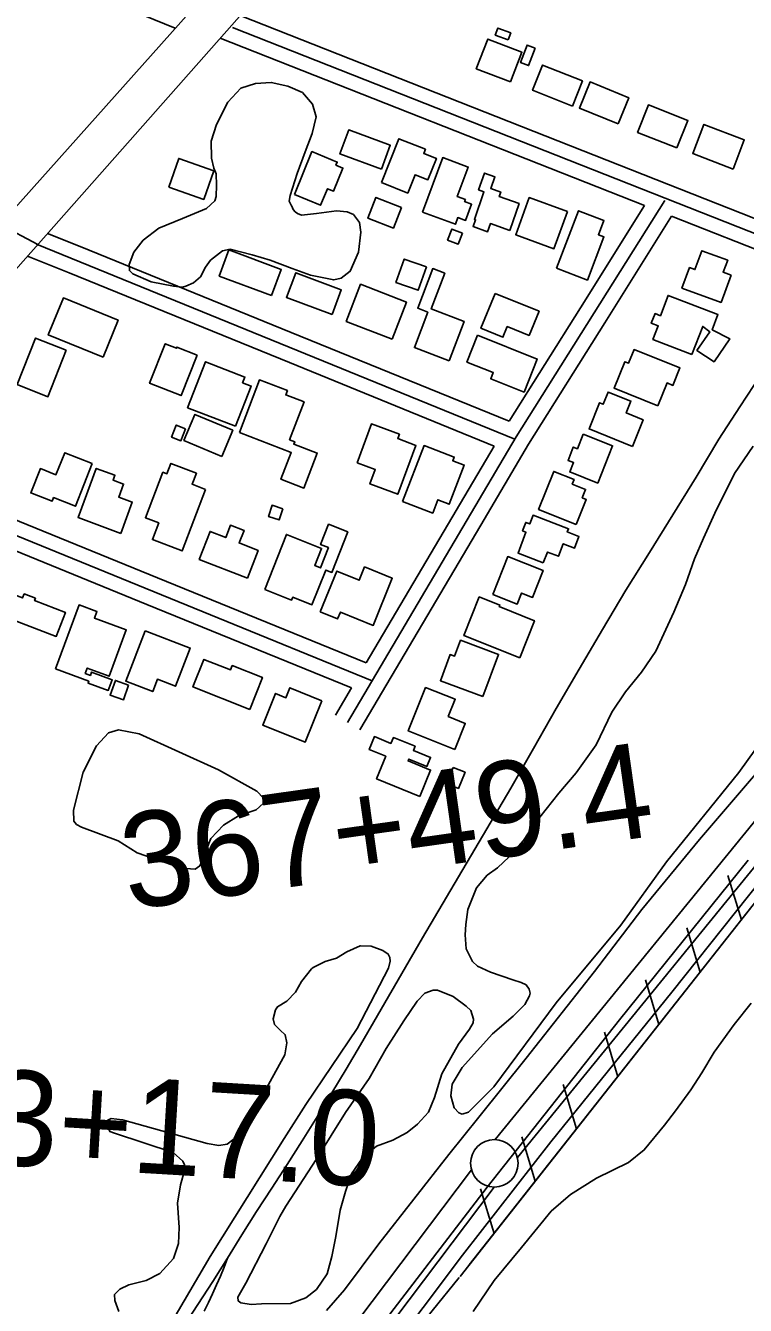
# Model space of a CAD drawing. Extents: x 3683613 to 3738215, y 469626 to 495384.
# Drawn here: x 3704033 to 3704790, y 489031 to 490378 of the extents above; entities that cross this region are included whole.
import ezdxf

# ---------------------------------------------------------------- set-up
doc = ezdxf.new("R2010")
doc.units = 0
for name, color, linetype in [('V-BLDG-OTLN', 7, 'Continuous'), ('V-FLOD-BASE', 7, 'Continuous'), ('V-LEVE-TOET', 7, 'Continuous'), ('V-RAIL-TRAK', 7, 'Continuous'), ('V-ROAD-CNTR', 7, 'Continuous'), ('V-RRAP-FSHR', 7, 'Continuous'), ('V-SITE-VEGE', 7, 'Continuous'), ('V-SURV-IDEN', 7, 'Continuous'), ('V-SURV-LINE', 7, 'Continuous')]:
    doc.layers.add(name, color=color, linetype=linetype)

msp = doc.modelspace()

# ---------------------------------------------------------------- linework, layer by layer
at = {"layer": 'V-BLDG-OTLN'}
for points in [[(3704540, 490362.6), (3704526.5, 490367.6), (3704529.3, 490375.1), (3704542.8, 490370)], [(3704542.6, 490318.3), (3704506.6, 490332.2), (3704518.7, 490363.4), (3704554.6, 490349.5)], [(3704568.6, 490353.9), (3704561.7, 490335.6), (3704553.2, 490338.8), (3704560.1, 490357.1)], [(3704607.8, 490293), (3704565.8, 490309.6), (3704576.3, 490336.1), (3704618.3, 490319.5)], [(3704655.7, 490274.2), (3704615.1, 490290.8), (3704626.3, 490318.4), (3704667, 490301.8)], [(3704717.7, 490248.9), (3704676.3, 490265.2), (3704687.7, 490294.2), (3704729.2, 490277.9)], [(3704407, 490226.6), (3704363.2, 490242.7), (3704372.4, 490267.9), (3704416.2, 490251.8)], [(3704776.7, 490226.5), (3704734.2, 490242.9), (3704746, 490273.7), (3704788.5, 490257.3)], [(3704406.8, 490212.4), (3704425, 490258.6), (3704453.1, 490247.5), (3704451.4, 490243.1), (3704464.7, 490237.9), (3704455.8, 490215.4), (3704442.3, 490220.7), (3704434.6, 490201.4)], [(3704183.1, 490207.8), (3704193.7, 490237.8), (3704230.6, 490224.7), (3704219.9, 490194.7)], [(3704315.3, 490199.9), (3704333.8, 490245), (3704360.3, 490234.1), (3704358.9, 490230.8), (3704366.4, 490227.7), (3704356.4, 490203.3), (3704350, 490205.9), (3704342.9, 490188.6)], [(3704450.1, 490181.4), (3704471.4, 490238.8), (3704498.1, 490228.8), (3704486.6, 490197.8), (3704495.1, 490194.6), (3704494.3, 490192.4), (3704501.7, 490189.6), (3704495.4, 490172.6), (3704487.2, 490175.6), (3704484.6, 490168.6)], [(3704541.8, 490162.2), (3704521.5, 490169.3), (3704518.5, 490160.8), (3704503.3, 490166.1), (3704505.8, 490173.3), (3704504.6, 490173.7), (3704514.7, 490202.7), (3704509, 490204.7), (3704515.2, 490222.4), (3704526.2, 490218.5), (3704521.9, 490206.1), (3704532.4, 490202.4), (3704530.8, 490197.7), (3704551.7, 490190.3)], [(3704427.9, 490186.4), (3704419.4, 490164.5), (3704392.6, 490174.9), (3704401.1, 490196.8)], [(3704602.4, 490182), (3704588.2, 490142.9), (3704548.1, 490157.5), (3704562.3, 490196.6)], [(3704590.8, 490122.4), (3704614, 490182.9), (3704640.8, 490172.6), (3704635, 490157.5), (3704640.9, 490155.3), (3704623.5, 490109.9)], [(3704492, 490159.3), (3704487.6, 490147.8), (3704476.5, 490152), (3704480.8, 490163.5)], [(3704291.2, 490093.5), (3704236.2, 490114), (3704246.5, 490141.6), (3704301.5, 490121.1)], [(3704454.2, 490123.7), (3704445.5, 490099.1), (3704422.1, 490107.5), (3704430.9, 490132)], [(3704774.6, 490115), (3704764, 490086.3), (3704722.9, 490101.5), (3704730.9, 490123.1), (3704736.5, 490121), (3704743.9, 490140.8), (3704771, 490130.8), (3704766.2, 490118.1)], [(3704354.9, 490073.7), (3704307, 490091.7), (3704316.7, 490117.6), (3704364.6, 490099.6)], [(3704478, 490025), (3704441.5, 490038.9), (3704455.6, 490076.1), (3704445, 490080.2), (3704460.8, 490121.9), (3704473.5, 490117), (3704459.2, 490079.5), (3704493.7, 490066.3)], [(3704418, 490047.6), (3704369.8, 490066.4), (3704385, 490105.5), (3704433.2, 490086.7)], [(3704114.1, 490028.8), (3704056.5, 490052.2), (3704072.3, 490091.1), (3704129.9, 490067.7)], [(3704526.4, 490095.9), (3704572.6, 490077.1), (3704562.2, 490051.6), (3704539.1, 490061), (3704534.6, 490049.8), (3704511.5, 490059.2)], [(3704733.4, 490031.6), (3704692.4, 490047.4), (3704698, 490061.7), (3704690.7, 490064.5), (3704694.6, 490074.6), (3704700.2, 490072.4), (3704708.4, 490093.7), (3704760.8, 490073.5), (3704754.7, 490057.6), (3704773.4, 490047.9), (3704756.7, 490024), (3704738.6, 490035.9), (3704752.1, 490055.5), (3704744.8, 490061.2)], [(3704075.4, 490036.2), (3704056.1, 489987.2), (3704023.8, 489999.9), (3704043.1, 490048.9)], [(3704508, 490051.8), (3704570.8, 490026.8), (3704556.9, 489992), (3704521.8, 490006), (3704524.4, 490012.6), (3704496.7, 490023.6)], [(3704212.9, 490031), (3704196.1, 489988.3), (3704163, 490001.3), (3704179.4, 490042.8), (3704191.2, 490038.1), (3704191.7, 490039.4)], [(3704697.7, 489977.5), (3704651.6, 489996.1), (3704662.8, 490023.9), (3704666.7, 490022.3), (3704672.5, 490036.7), (3704720.7, 490017.4), (3704713.4, 489999.1), (3704707.3, 490001.6)], [(3704253.5, 489956), (3704203, 489975.6), (3704221.7, 490023.9), (3704263.2, 490007.8), (3704260.9, 490001.8), (3704269.9, 489998.3)], [(3704257.4, 489949.6), (3704278.6, 490004.9), (3704308, 489993.6), (3704306.2, 489989), (3704325.5, 489981.6), (3704310.2, 489941.8), (3704315.7, 489939.7), (3704314.7, 489937.3), (3704339.4, 489927.8), (3704325.3, 489891), (3704301.1, 489900.4), (3704312, 489928.6)], [(3704670.9, 489934.9), (3704625.3, 489953.2), (3704636.3, 489980.8), (3704640.2, 489979.2), (3704645.3, 489992), (3704669.2, 489982.5), (3704664.3, 489970.2), (3704682.1, 489963)], [(3704238.9, 489924.3), (3704199.1, 489941.1), (3704210.7, 489968.6), (3704250.5, 489951.8)], [(3704200.9, 489953.5), (3704195.9, 489940.8), (3704186.1, 489944.6), (3704191, 489957.3)], [(3704381.2, 489917.7), (3704396.4, 489958.6), (3704425.7, 489947.7), (3704424, 489943.1), (3704443.2, 489936), (3704424, 489884.5), (3704394.8, 489895.4), (3704400.4, 489910.5)], [(3704619.1, 489947.8), (3704649.9, 489935.5), (3704634.3, 489896.3), (3704604.9, 489908), (3704608.9, 489917.9), (3704603.1, 489920.2), (3704608.6, 489934.1), (3704613, 489932.4)], [(3704102.7, 489916.8), (3704085, 489871.9), (3704062, 489881), (3704060.4, 489877.1), (3704038.1, 489886), (3704048.2, 489911.5), (3704064.5, 489905.1), (3704073.7, 489928.2)], [(3704429.1, 489876.9), (3704451.7, 489935.8), (3704483.4, 489923.6), (3704481.9, 489919.8), (3704493.9, 489915.3), (3704478.1, 489874.1), (3704466.2, 489878.7), (3704460.8, 489864.7)], [(3704221.9, 489889.6), (3704197.1, 489824.9), (3704165.9, 489836.9), (3704172.6, 489854.4), (3704158.7, 489859.8), (3704177.1, 489907.6), (3704181.2, 489906.1), (3704185.4, 489917), (3704212.2, 489906.7), (3704207.7, 489895)], [(3704132.6, 489843.4), (3704087.8, 489860.1), (3704106.9, 489911.8), (3704126.6, 489904.5), (3704124.7, 489899.4), (3704135.7, 489895.3), (3704130.6, 489881.6), (3704144.8, 489876.3)], [(3704611.7, 489852.7), (3704572.1, 489868.5), (3704588, 489908.5), (3704609.4, 489899.9), (3704607.5, 489895.2), (3704621.5, 489889.6), (3704618, 489880.8), (3704622.2, 489879.1)], [(3704303.2, 489869.2), (3704299.3, 489857.5), (3704288.1, 489861.1), (3704291.9, 489872.9)], [(3704577.1, 489812.3), (3704550.5, 489822.4), (3704558.8, 489844.5), (3704555.3, 489845.9), (3704558.7, 489854.9), (3704562.9, 489853.3), (3704566.3, 489862.4), (3704603.6, 489848.3), (3704602.3, 489844.9), (3704614.6, 489840.2), (3704610, 489827.9), (3704598.1, 489832.4), (3704593.1, 489819.3), (3704581.4, 489823.7)], [(3704265.9, 489796.4), (3704215.3, 489816), (3704226.7, 489845.4), (3704243.1, 489839), (3704248.1, 489852), (3704262.4, 489846.5), (3704257.2, 489833.3), (3704277.2, 489825.5)], [(3704284.1, 489784.3), (3704306.9, 489842.2), (3704343.9, 489827.6), (3704336.8, 489809.5), (3704342.7, 489807.1), (3704351.1, 489828.4), (3704342.8, 489831.6), (3704351.2, 489852.9), (3704371.5, 489844.9), (3704354.7, 489802.3), (3704348.3, 489804.8), (3704333.8, 489768.2), (3704313.6, 489776.2), (3704312.4, 489773.1)], [(3704524.1, 489779), (3704539.7, 489818.9), (3704576.9, 489804.4), (3704565.8, 489776), (3704554.2, 489780.6), (3704549.7, 489769)], [(3704342.4, 489760.7), (3704359.8, 489803.7), (3704383.5, 489794.1), (3704389.1, 489808), (3704418.3, 489796.2), (3704398.2, 489746.6), (3704363.7, 489760.6), (3704360.8, 489753.3)], [(3704005.3, 489757.8), (3704014.3, 489781.2), (3704029.4, 489775.4), (3704031.1, 489779.7), (3704042.9, 489775.1), (3704042, 489772.7), (3704074.5, 489760.2), (3704064.8, 489734.9)], [(3704063.9, 489700.8), (3704088.8, 489768.1), (3704107.6, 489761.1), (3704105, 489754.2), (3704138.4, 489741.9), (3704120.4, 489693.1), (3704097.4, 489701.6), (3704095.3, 489696), (3704100.7, 489694), (3704102, 489697.4), (3704123.7, 489689.4), (3704119.5, 489678.1), (3704098.3, 489685.9), (3704099, 489687.8)], [(3704552.3, 489712.5), (3704493.6, 489735.9), (3704509.8, 489776.5), (3704531.4, 489767.9), (3704530.8, 489766.3), (3704567.8, 489751.5)], [(3704158.4, 489740.8), (3704205.8, 489722.6), (3704190.4, 489682.6), (3704171.3, 489689.9), (3704166.4, 489677), (3704138, 489687.9)], [(3704513.4, 489671.7), (3704468.8, 489688.3), (3704479.1, 489715.9), (3704483.8, 489714.2), (3704490.1, 489731), (3704530, 489716.1)], [(3704268.3, 489658.2), (3704208.6, 489681.9), (3704220.1, 489710.8), (3704248.1, 489699.7), (3704250, 489704.3), (3704281.6, 489691.8)], [(3704141, 489683.7), (3704135.6, 489668.3), (3704121.5, 489673.3), (3704127, 489688.7)], [(3704344.2, 489667.3), (3704326.6, 489623.6), (3704282, 489641.5), (3704295.5, 489674.9), (3704306.4, 489670.5), (3704310.6, 489680.9)], [(3704484, 489616), (3704435, 489635.6), (3704453.2, 489681.2), (3704484.4, 489668.8), (3704477.1, 489650.7), (3704495, 489643.5)], [(3704447.4, 489566.7), (3704401.8, 489585.2), (3704411.4, 489608.9), (3704394, 489615.9), (3704399.5, 489629.5), (3704416.9, 489622.4), (3704419.5, 489628.6), (3704442.2, 489619.4), (3704440.5, 489615.1), (3704458.6, 489607.7), (3704454.7, 489598.2), (3704435.7, 489605.9), (3704434.9, 489604), (3704458.6, 489594.4)], [(3704482.4, 489597.2), (3704494.9, 489592), (3704487.9, 489575), (3704475.4, 489580.1)]]:
    msp.add_lwpolyline(points, close=True, dxfattribs=at)
at = {"layer": 'V-FLOD-BASE'}
msp.add_lwpolyline([(3704792.6, 489499.7), (3704657.1, 489331.5), (3704518, 489155.5), (3704415.8, 489022)], dxfattribs=at)
at = {"layer": 'V-LEVE-TOET'}
for points in [[(3704349.2, 489025.7), (3704368, 489047.5), (3704404, 489095.7), (3704477.7, 489189.8), (3704509.2, 489229.2), (3704559.2, 489291.1), (3704631, 489382.5), (3704680.7, 489447.6), (3704741.4, 489521.4), (3704815, 489607.3)], [(3704846.3, 489529.1), (3704712.3, 489360.5), (3704585, 489203.3), (3704492, 489084), (3704409.5, 488973.7)]]:
    msp.add_lwpolyline(points, dxfattribs=at)
at = {"layer": 'V-RAIL-TRAK'}
for points in [[(3704805.8, 490010.1), (3704783.7, 489976.4), (3704761.8, 489942.6), (3704737.7, 489902.6), (3704713.4, 489862.8), (3704688.8, 489823.1), (3704664, 489783.5), (3704639.3, 489742.1), (3704614.9, 489700.6), (3704590.7, 489659), (3704566.7, 489617.2), (3704542.9, 489575.3), (3704450.2, 489417.7), (3704385, 489305.2), (3704369.9, 489279.8), (3704354.6, 489254.6), (3704339.1, 489229.4), (3704323.4, 489204.4), (3704307.6, 489179.4), (3704291.5, 489154.6), (3704275.3, 489129.9), (3704260.2, 489105.3), (3704245, 489080.8), (3704229.5, 489056.4), (3704213.8, 489032.2), (3704198, 489008)], [(3704220.3, 489025.1), (3704224.9, 489034.2), (3704229.3, 489043.3), (3704233.5, 489052.6), (3704237.5, 489061.9), (3704241.4, 489071.3), (3704245, 489080.8)]]:
    msp.add_lwpolyline(points, dxfattribs=at)
at = {"layer": 'V-ROAD-CNTR'}
for points in [[(3703881.5, 490029.1), (3704882.3, 491151.2)], [(3703914.7, 489999.5), (3704910.2, 491126.2)], [(3703639, 490206.1), (3703731.8, 490443.1), (3703745.5, 490465), (3703758.6, 490485.8), (3703778.1, 490501.1), (3703805.5, 490509.3), (3703826.6, 490512.9), (3703848.2, 490513.9), (3703864.1, 490513.7), (3703878.4, 490510), (3703888.9, 490504), (3703900.8, 490497), (3703913.7, 490489.6), (3703927.4, 490481.9), (3704189.9, 490375)], [(3704258.4, 490388.4), (3704836.9, 490160)], [(3704250.2, 490375.6), (3704831.4, 490146.1)], [(3704237.3, 490364.5), (3704683.7, 490188.3)], [(3704371.3, 489644.4), (3704548.6, 489945), (3704704.9, 490193.7)], [(3704616.3, 490080.8), (3704683.7, 490188.3)], [(3704641.7, 490064.9), (3704712.1, 490177.1)], [(3704712.1, 490177.1), (3704825.9, 490132.1)], [(3704045.5, 490147.4), (3704005.7, 490168.5)], [(3704089.9, 490145.1), (3704055.7, 490159)], [(3704547.2, 489942.6), (3704044.2, 490147.5)], [(3704321.4, 490050.8), (3704089.9, 490145.1)], [(3704078.5, 490117.4), (3704034.7, 490135.2)], [(3704310.1, 490023), (3704078.5, 490117.4)], [(3704541.2, 489961.3), (3704616.3, 490080.8)], [(3704511.3, 489852.1), (3704561.5, 489937.2), (3704641.7, 490064.9)], [(3704541.2, 489961.3), (3704321.4, 490050.8)], [(3704525.5, 489935.3), (3704310.1, 490023)], [(3704485.4, 489867.3), (3704525.5, 489935.3)], [(3704397.1, 489688.2), (3703886.5, 489896.4), (3703851.7, 489919.3)], [(3704171.3, 489796.5), (3703939.8, 489890.9)], [(3704160, 489768.7), (3703928.5, 489863.1)], [(3704390.8, 489707), (3704485.4, 489867.3)], [(3704384.2, 489636.8), (3704511.3, 489852.1)], [(3704390.8, 489707), (3704171.3, 489796.5)], [(3704375.4, 489680.8), (3704160, 489768.7)], [(3704358.4, 489652), (3704375.4, 489680.8)]]:
    msp.add_lwpolyline(points, dxfattribs=at)
at = {"layer": 'V-RRAP-FSHR'}
for p, q in [((3704785.4, 489436.6), (3704771.3, 489483.4)), ((3704742.1, 489381.7), (3704728, 489428.4)), ((3704698.7, 489326.7), (3704684.6, 489373.5)), ((3704655.4, 489271.7), (3704641.3, 489318.5)), ((3704612, 489216.8), (3704597.9, 489263.5)), ((3704568.7, 489161.8), (3704554.6, 489208.6)), ((3704525.3, 489106.9), (3704511.2, 489153.6))]:
    msp.add_line(p, q, dxfattribs=at)
for points in [[(3705760, 490511.7), (3705527.1, 490215.8), (3705392.3, 490160.8), (3705234.7, 489975.2), (3704835.8, 489500.6), (3704489.5, 489061.5)], [(3704863.8, 489533.8), (3704835.8, 489500.6), (3704499.2, 489073.8)], [(3704488.7, 489060.4), (3704346.6, 488885.2), (3704236.3, 488726.4), (3704147.4, 488578.1), (3703951.3, 488218.7), (3703817.9, 487955.7)]]:
    msp.add_lwpolyline(points, dxfattribs=at)
at = {"layer": 'V-SITE-VEGE'}
for points in [[(3704216.4, 490113.3), (3704209.2, 490107.1), (3704201.3, 490103.3), (3704197.7, 490102.5), (3704188.3, 490103.5), (3704164.8, 490108.1), (3704145.3, 490116.3), (3704141.8, 490119.9), (3704141.5, 490126.2), (3704146.4, 490139.1), (3704156.4, 490151.9), (3704172.7, 490164.6), (3704197.6, 490174.5), (3704222.9, 490185.1), (3704231.7, 490193.2), (3704232.9, 490197.9), (3704233.3, 490209.6), (3704232.9, 490221.6), (3704230.5, 490227.5), (3704228, 490238.1), (3704227.9, 490256.2), (3704233.3, 490273.4), (3704245.4, 490297.2), (3704259, 490311.9), (3704274.4, 490316.8), (3704290.9, 490317.8), (3704308.5, 490314), (3704323.8, 490307.1), (3704334.2, 490295.1), (3704338.3, 490281.7), (3704334.1, 490264.1), (3704326.8, 490244.9), (3704318.2, 490221.9), (3704310.8, 490198.8), (3704309.9, 490192.9), (3704312.2, 490188.1), (3704312.6, 490187.7), (3704314.1, 490184.2), (3704316, 490181.8), (3704318.4, 490179.8), (3704322.7, 490178.2), (3704338.4, 490179.9), (3704359.7, 490182.7), (3704370.7, 490181.8), (3704377.3, 490178.9), (3704383.9, 490170.6), (3704385.3, 490160.3), (3704382.6, 490139.2), (3704374.1, 490119.2), (3704364.5, 490111.9), (3704356.7, 490110), (3704332.4, 490115.1), (3704312.8, 490122.1), (3704289.7, 490130.7), (3704271, 490136.5), (3704247.8, 490142.4), (3704239.8, 490140.8), (3704227.2, 490130.8), (3704221.7, 490123.6)], [(3704129.9, 489519.9), (3704091.4, 489534.2), (3704086.3, 489537), (3704083.3, 489540.6), (3704083, 489552.3), (3704093, 489592.1), (3704107.1, 489620), (3704119.8, 489633.5), (3704130.4, 489636.5), (3704151.9, 489632.3), (3704235.4, 489594.7), (3704275.8, 489572.2), (3704282.7, 489564.6), (3704282.6, 489559.2), (3704275.1, 489552.6), (3704256.6, 489546.2), (3704240.8, 489536.3), (3704227.3, 489522.4), (3704219.6, 489502.6), (3704216, 489493.6), (3704210.8, 489490.2), (3704196.4, 489491.2), (3704150.1, 489507.1)], [(3704306.2, 489135.6), (3704339, 489185.6), (3704369, 489234), (3704393.8, 489269.7), (3704411.9, 489301.5), (3704430.3, 489330.5), (3704444.3, 489351.1), (3704452.6, 489359.5), (3704461.3, 489362.9), (3704465.9, 489362.9), (3704482.3, 489356), (3704495.8, 489346), (3704500.8, 489341.2), (3704503.8, 489332.2), (3704503.4, 489328.3), (3704499.4, 489321.7), (3704487.8, 489305.8), (3704470.5, 489274.8), (3704462.7, 489249.9), (3704456.2, 489234.3), (3704444.7, 489221.6), (3704434, 489213.1), (3704418.7, 489205.1), (3704401.7, 489198.7), (3704387.1, 489186.4), (3704375.5, 489169.4), (3704369, 489151.1), (3704363.6, 489131.2), (3704358.9, 489103.5), (3704354.7, 489082.5), (3704349.7, 489064.2), (3704338.5, 489047.9), (3704327.4, 489039.1), (3704311.3, 489033), (3704280.8, 489032.7), (3704269.8, 489032.1), (3704258.9, 489033.8), (3704256.2, 489035.8), (3704255.9, 489039.7), (3704264.3, 489054.5), (3704285.6, 489096), (3704300.1, 489124.7)]]:
    msp.add_lwpolyline(points, close=True, dxfattribs=at)
for points in [[(3704545.1, 489373.8), (3704521.4, 489381.6), (3704507.8, 489388.1), (3704502.8, 489392.8), (3704495.9, 489406.2), (3704495, 489421.1), (3704495.5, 489431.7), (3704497.7, 489447.7), (3704507, 489470.6), (3704518.2, 489483.7), (3704528.8, 489491.4), (3704541.1, 489503), (3704556.3, 489520.3), (3704566.7, 489536.2), (3704593.4, 489569.9), (3704611.7, 489591.5), (3704632.8, 489620.9), (3704649, 489655.1), (3704663.4, 489676.8), (3704680.5, 489697.3), (3704695.3, 489719.4), (3704714.3, 489760.5), (3704726.8, 489789.7), (3704736.2, 489816.6), (3704745.5, 489838.3), (3704757.6, 489864.7), (3704778.2, 489906.3), (3704797.8, 489935.3)], [(3704824.9, 489650.2), (3704782.6, 489591.7), (3704706.5, 489497.8), (3704658.6, 489431.2), (3704590.5, 489349.3), (3704525.1, 489261.1), (3704498.5, 489234.5), (3704491.8, 489232.2)], [(3704130.5, 489024.7), (3704126.3, 489036.1), (3704126, 489042.4), (3704131.6, 489048.2), (3704141.1, 489052.7), (3704159.5, 489057.2), (3704173.7, 489064.8), (3704188, 489080.6), (3704193.3, 489096.2), (3704194, 489113), (3704192.4, 489138.8), (3704195.4, 489157.9), (3704199.5, 489171.6), (3704199.6, 489179), (3704198.1, 489182.9), (3704187.7, 489192.1), (3704126.2, 489212.2), (3704121.1, 489214.2), (3704118.9, 489220.1), (3704119, 489226), (3704122.5, 489227.9), (3704134.6, 489226.5), (3704223.4, 489201.3), (3704235.9, 489199.2), (3704244.5, 489200.6), (3704258, 489211), (3704272.8, 489235.4), (3704305.4, 489294.8), (3704307.5, 489307.3), (3704305.7, 489315.9), (3704300.3, 489320.7), (3704294.5, 489326.6), (3704293, 489332.5), (3704295.5, 489341.9), (3704297.5, 489345.4), (3704307.4, 489351.1), (3704316.5, 489360.7), (3704322.9, 489372), (3704333.3, 489385.1), (3704334.9, 489386.7), (3704347.5, 489392.8), (3704359.7, 489396.5), (3704370.3, 489403), (3704384.5, 489409.4), (3704384.9, 489409.4), (3704396.2, 489408.9), (3704408.3, 489404.4), (3704414.1, 489400.8), (3704415.6, 489397.2), (3704415.9, 489393.3), (3704414.3, 489385.9), (3704381.3, 489322.6), (3704327.3, 489242.5), (3704304.5, 489206.8), (3704226.8, 489082.4), (3704172.2, 488989.3)], [(3704491.8, 489232.2), (3704488.3, 489233.8), (3704483.3, 489239), (3704480, 489251.6), (3704481.3, 489263.7), (3704491.7, 489281.5), (3704523.6, 489316.7), (3704545.3, 489335.5), (3704557.6, 489347.8), (3704562.5, 489356.8), (3704563.3, 489359.5), (3704562.2, 489363.8), (3704559.1, 489368.2), (3704553.7, 489371), (3704545.1, 489373.8)], [(3704503.4, 489024.5), (3704525.4, 489057.3), (3704554, 489091.9), (3704585.4, 489130.3), (3704605.7, 489147.8), (3704632.9, 489165.1), (3704666.6, 489181.5), (3704683.3, 489194.7), (3704704.5, 489220.6), (3704716.3, 489235.8), (3704732.4, 489257.9), (3704743.8, 489275.8), (3704756.8, 489297.6), (3704778, 489326.5), (3704795.7, 489349)]]:
    msp.add_lwpolyline(points, dxfattribs=at)
at = {"layer": 'V-SURV-LINE'}
for points in [[(3704526.6, 489205.5), (3704860, 489614.5)], [(3704883.3, 489595.5), (3704549.8, 489186.6)], [(3704204.4, 488779.5), (3704501.6, 489173.6)], [(3704525.5, 489155.6), (3704228.3, 488761.4)]]:
    msp.add_lwpolyline(points, dxfattribs=at)
msp.add_circle((3704525.6, 489180.6), 25, dxfattribs=at)

# ---------------------------------------------------------------- texts
at = {"layer": 'V-SURV-IDEN'}
for s, rotation, p in [('367+49.4', 8.0247, (3704140.7, 489447.1)), ('373+17.0', 356.5869, (3703841.7, 489189.1))]:
    msp.add_text(s, height=100, rotation=rotation, dxfattribs=at).set_placement(p)

doc.saveas('drawing.dxf')
